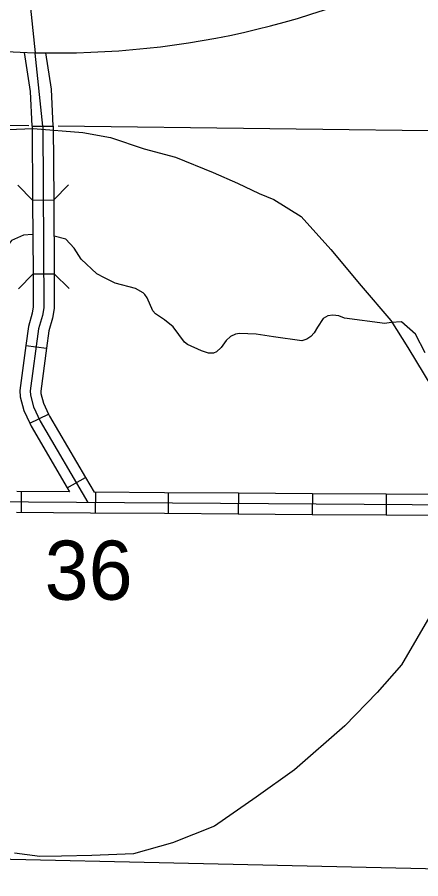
# Model space of a CAD drawing. Extents: x 1370567 to 1373900, y 377514 to 379648.
# Drawn here: x 1372207.2 to 1372289.6, y 378374.7 to 378550.5 of the extents above; entities that cross this region are included whole.
import ezdxf

# ---------------------------------------------------------------- set-up
doc = ezdxf.new("R2010")
doc.units = 0
doc.layers.add('Default', color=7, linetype='Continuous')

msp = doc.modelspace()

# ---------------------------------------------------------------- linework, layer by layer
at = {"layer": 'Default'}
for p, q in [((1372210.29, 378528.31), (1372214.58, 378528.34)), ((1372210.38, 378513.23), (1372214.67, 378513.25)), ((1372210.47, 378498.14), (1372214.76, 378498.17)), ((1372208.97, 378483.52), (1372213.22, 378482.95)), ((1372209.77, 378467.66), (1372213.64, 378469.48)), ((1372217.43, 378454.44), (1372221.13, 378456.61)), ((1372208.1, 378449.41), (1372208.13, 378453.7)), ((1372223.22, 378449.3), (1372223.25, 378453.59)), ((1372238.09, 378449.19), (1372238.13, 378453.48)), ((1372252.38, 378453.38), (1372252.35, 378449.09)), ((1372267.47, 378453.27), (1372267.44, 378448.98)), ((1372282.55, 378453.16), (1372282.52, 378448.87))]:
    msp.add_line(p, q, dxfattribs=at)
for points in [[(1372283.57, 378563.96), (1372283.44, 378563.93), (1372281.04, 378564.22), (1372208.6, 378565.55), (1372210.89, 378543.31)], [(1372210.29, 378528.31), (1372209.96, 378535.41), (1372208.69, 378543.38)], [(1372212.43, 378528.33), (1372210.9, 378543.2)], [(1372214.58, 378528.34), (1372214.23, 378535.85), (1372213.05, 378543.27)], [(1372209.63, 378528.35), (1372147.49, 378528.98), (1371996.56, 378532.41)], [(1372196.73, 378527.29), (1372210.5, 378527.82), (1372220.61, 378527.04), (1372226.29, 378525.98), (1372233.14, 378523.67), (1372239.55, 378521.97), (1372247.22, 378518.88), (1372252.17, 378516.65), (1372256.62, 378514.55), (1372259.59, 378513.31), (1372265.16, 378509.84)], [(1372212.43, 378528.33), (1372212.66, 378491.25), (1372212.37, 378489.63), (1372211.6, 378486.94), (1372209.88, 378474.27), (1372209.94, 378473.39), (1372210.57, 378470.99), (1372211.94, 378468.08), (1372221.67, 378451.46)], [(1372210.29, 378528.31), (1372210.38, 378513.23)], [(1372214.58, 378528.34), (1372214.67, 378513.25)], [(1372301.97, 378527.24), (1372215.61, 378528.29)], [(1372210.38, 378513.23), (1372207.33, 378516.24)], [(1372217.68, 378516.3), (1372214.67, 378513.25)], [(1372210.38, 378513.23), (1372210.47, 378498.14)], [(1372214.67, 378513.25), (1372214.76, 378498.17)], [(1372265.16, 378509.84), (1372271.23, 378503.16), (1372277.41, 378495.74), (1372283.45, 378488.65), (1372286.94, 378483.11), (1372291.86, 378475.04)], [(1372210.32, 378506.21), (1372208.51, 378506.04), (1372206.09, 378504.95), (1372204.65, 378503.06), (1372203.18, 378501.42)], [(1372232.9, 378494.27), (1372231.39, 378495.14), (1372227.22, 378496.24), (1372225.02, 378497.31), (1372223.47, 378498.13), (1372220.28, 378501.14), (1372218.85, 378503.4), (1372217.15, 378505.27), (1372214.78, 378505.82)], [(1372207.46, 378495.09), (1372210.47, 378498.14)], [(1372210.47, 378498.14), (1372210.51, 378491.43), (1372210.28, 378490.11), (1372209.5, 378487.39), (1372208.97, 378483.52)], [(1372214.76, 378498.17), (1372214.8, 378491.07), (1372214.46, 378489.14), (1372213.7, 378486.5), (1372213.22, 378482.95)], [(1372214.76, 378498.17), (1372217.81, 378495.16)], [(1372283.57, 378488.21), (1372282.23, 378488.01), (1372274.06, 378489.13), (1372272.87, 378489.56), (1372271.64, 378489.73), (1372270.61, 378489.59), (1372269.64, 378489.04), (1372268.5, 378487.28), (1372267.81, 378486.11), (1372267.18, 378485.34), (1372266.33, 378484.82), (1372265.3, 378484.51), (1372259.56, 378485.31), (1372256.02, 378485.86), (1372252.6, 378485.97), (1372251.8, 378485.83), (1372250.77, 378485.35), (1372249.88, 378484.58), (1372248.83, 378483.09), (1372247.91, 378482.21), (1372247.26, 378481.95), (1372246.26, 378481.95), (1372244.86, 378482.41), (1372241.97, 378483.73), (1372241.4, 378484.21), (1372239.04, 378487.35), (1372237.27, 378488.75), (1372235.44, 378490.01), (1372234.93, 378490.58), (1372233.73, 378493.29), (1372233.3, 378493.95), (1372232.9, 378494.27)], [(1372290.48, 378482.06), (1372288.54, 378485.81), (1372285.68, 378488.35), (1372283.57, 378488.21)], [(1372208.97, 378483.52), (1372207.73, 378474.35), (1372207.82, 378473.04), (1372208.55, 378470.25), (1372209.77, 378467.66)], [(1372213.22, 378482.95), (1372212.04, 378474.2), (1372212.07, 378473.73), (1372212.59, 378471.72), (1372213.64, 378469.48)], [(1372213.64, 378469.48), (1372213.84, 378469.07), (1372221.13, 378456.61)], [(1372209.77, 378467.66), (1372210.04, 378467.08), (1372217.43, 378454.44)], [(1372297.62, 378450.9), (1372160.52, 378451.9), (1372157.06, 378452.13), (1372153.78, 378452.73), (1372150.84, 378452.99), (1372148.33, 378453.05), (1372146.53, 378453.31), (1371996.13, 378458)], [(1372221.13, 378456.61), (1372222.9, 378453.59)], [(1372217.91, 378453.62), (1372207.13, 378453.7)], [(1372217.43, 378454.44), (1372217.91, 378453.62)], [(1372237.3, 378453.48), (1372222.9, 378453.59)], [(1372252.38, 378453.38), (1372237.3, 378453.48)], [(1372267.47, 378453.27), (1372252.38, 378453.38)], [(1372282.55, 378453.16), (1372267.47, 378453.27)], [(1372296.19, 378453.08), (1372282.55, 378453.16)], [(1372222.18, 378449.31), (1372207.1, 378449.42)], [(1372237.27, 378449.2), (1372222.18, 378449.31)], [(1372252.35, 378449.09), (1372237.27, 378449.2)], [(1372267.44, 378448.98), (1372252.35, 378449.09)], [(1372282.52, 378448.87), (1372267.44, 378448.98)], [(1372296.08, 378448.8), (1372282.52, 378448.87)], [(1372291.95, 378429.08), (1372285.67, 378418.36), (1372280.72, 378412.67), (1372274.07, 378405.9), (1372263.8, 378396.86), (1372256.01, 378391.3), (1372247.47, 378385.36), (1372238.9, 378381.98), (1372230.98, 378379.76), (1372222.47, 378379.38), (1372216.28, 378379.29), (1372211.83, 378379.17), (1372206.69, 378379.9)], [(1371994.9, 378381.81), (1372145.45, 378380.03), (1372296.64, 378376.61), (1372355.79, 378374.65)]]:
    msp.add_lwpolyline(points, dxfattribs=at)
msp.add_ellipse((1372195.74, 378755.88), major_axis=(-92.86, 196.35), ratio=0.878598, start_param=1.236692, end_param=3.141593, dxfattribs=at)

# ---------------------------------------------------------------- texts
msp.add_text('36', height=12.069, dxfattribs=at).set_placement((1372212.83, 378431.62))

doc.saveas('drawing.dxf')
